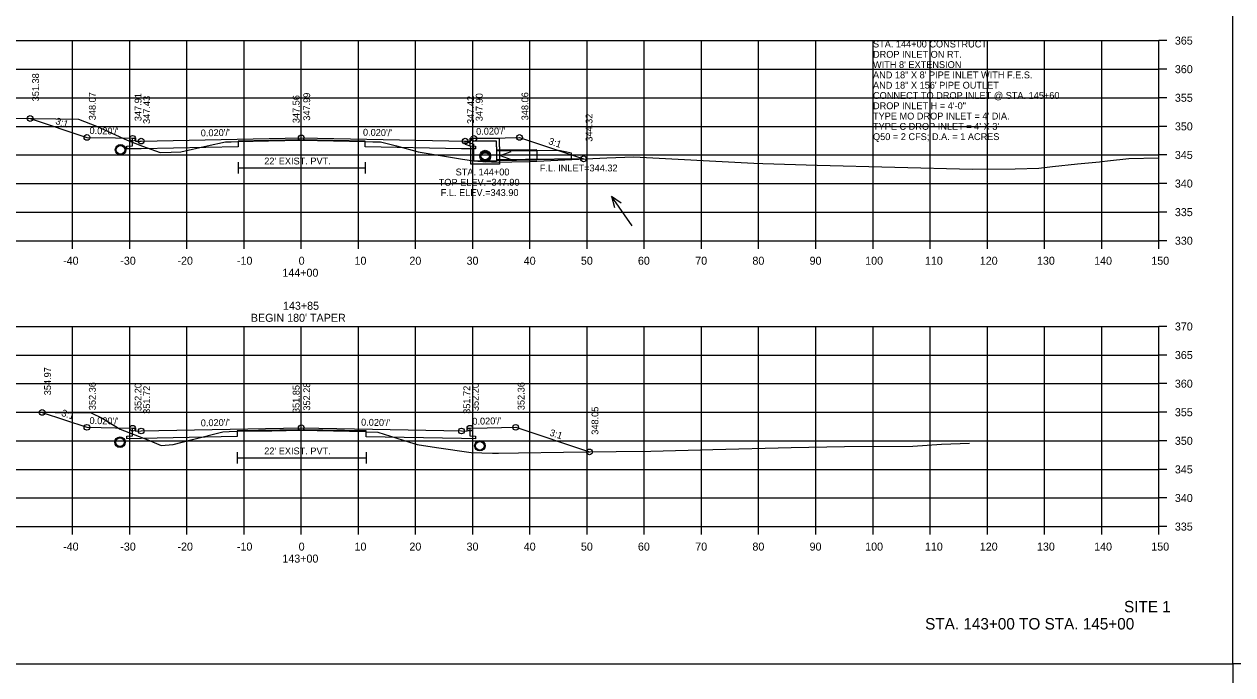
# Model space of a CAD drawing. Extents: x 1368122 to 1710785, y 373130 to 557566.
# Drawn here: x 1368640.4 to 1368851.8, y 379315.2 to 379429 of the extents above; entities that cross this region are included whole.
import ezdxf

# ---------------------------------------------------------------- set-up
doc = ezdxf.new("R2010")
doc.units = 0
for name, color, linetype in [('R_Alt Surface', 7, 'Continuous'), ('R_Axis', 7, 'Continuous'), ('R_Axis Annot', 7, 'Continuous'), ('R_Draft', 7, 'Continuous'), ('R_Exist Surface', 7, 'Continuous'), ('R_Fin Surface', 7, 'Continuous'), ('R_Grid', 7, 'Continuous'), ('R_No Plot', 7, 'Continuous'), ('R_Water', 7, 'Continuous'), ('R_Water Annot', 7, 'Continuous'), ('R_Xsect Elev', 7, 'Continuous'), ('R_Xsect Slope', 7, 'Continuous')]:
    doc.layers.add(name, color=color, linetype=linetype)

msp = doc.modelspace()

# ---------------------------------------------------------------- linework, layer by layer
at = {"layer": 'R_Alt Surface'}
for points in [[(1368718.38, 379409.02), (1368718.38, 379407.68), (1368719.38, 379407.66), (1368719.38, 379407.16), (1368716.88, 379407.21), (1368700.06, 379407.55), (1368700.06, 379408.55), (1368688.88, 379408.77), (1368677.84, 379408.55), (1368677.84, 379407.55), (1368660.88, 379407.21), (1368658.38, 379407.16), (1368658.38, 379407.66), (1368659.38, 379407.68), (1368659.38, 379409.02)], [(1368677.84, 379404.85), (1368677.84, 379402.85)], [(1368677.84, 379403.85), (1368700.06, 379403.85)], [(1368700.06, 379404.85), (1368700.06, 379402.85)], [(1368718.38, 379358.31), (1368718.38, 379356.97), (1368719.38, 379356.95), (1368719.38, 379356.45), (1368716.88, 379356.5), (1368700.24, 379356.83), (1368700.24, 379357.83), (1368688.88, 379358.06), (1368677.65, 379357.84), (1368677.65, 379356.84), (1368660.88, 379356.5), (1368658.38, 379356.45), (1368658.38, 379356.95), (1368659.38, 379356.97), (1368659.38, 379358.31)], [(1368677.65, 379354.14), (1368677.65, 379352.14)], [(1368677.65, 379353.14), (1368700.24, 379353.14)], [(1368700.24, 379354.14), (1368700.24, 379352.14)]]:
    msp.add_lwpolyline(points, dxfattribs=at)
at = {"layer": 'R_Axis'}
for p, q in [((1368838.88, 379391.11), (1368838.88, 379426.11)), ((1368840.28, 379426.11), (1368838.88, 379426.11)), ((1368840.28, 379421.11), (1368838.88, 379421.11)), ((1368840.28, 379416.11), (1368838.88, 379416.11)), ((1368840.28, 379411.11), (1368838.88, 379411.11)), ((1368840.28, 379406.11), (1368838.88, 379406.11)), ((1368840.28, 379401.11), (1368838.88, 379401.11)), ((1368840.28, 379396.11), (1368838.88, 379396.11)), ((1368538.88, 379391.11), (1368838.88, 379391.11)), ((1368648.88, 379389.71), (1368648.88, 379391.11)), ((1368658.88, 379389.71), (1368658.88, 379391.11)), ((1368668.88, 379389.71), (1368668.88, 379391.11)), ((1368678.88, 379389.71), (1368678.88, 379391.11)), ((1368688.88, 379389.71), (1368688.88, 379391.11)), ((1368698.88, 379389.71), (1368698.88, 379391.11)), ((1368708.88, 379389.71), (1368708.88, 379391.11)), ((1368718.88, 379389.71), (1368718.88, 379391.11)), ((1368728.88, 379389.71), (1368728.88, 379391.11)), ((1368738.88, 379389.71), (1368738.88, 379391.11)), ((1368748.88, 379389.71), (1368748.88, 379391.11)), ((1368758.88, 379389.71), (1368758.88, 379391.11)), ((1368768.88, 379389.71), (1368768.88, 379391.11)), ((1368778.88, 379389.71), (1368778.88, 379391.11)), ((1368788.88, 379389.71), (1368788.88, 379391.11)), ((1368798.88, 379389.71), (1368798.88, 379391.11)), ((1368808.88, 379389.71), (1368808.88, 379391.11)), ((1368818.88, 379389.71), (1368818.88, 379391.11)), ((1368828.88, 379389.71), (1368828.88, 379391.11)), ((1368838.88, 379389.71), (1368838.88, 379391.11)), ((1368840.28, 379391.11), (1368838.88, 379391.11)), ((1368838.88, 379341.11), (1368838.88, 379376.11)), ((1368840.28, 379376.11), (1368838.88, 379376.11)), ((1368840.28, 379371.11), (1368838.88, 379371.11)), ((1368840.28, 379366.11), (1368838.88, 379366.11)), ((1368840.28, 379361.11), (1368838.88, 379361.11)), ((1368840.28, 379356.11), (1368838.88, 379356.11)), ((1368840.28, 379351.11), (1368838.88, 379351.11)), ((1368840.28, 379346.11), (1368838.88, 379346.11)), ((1368538.88, 379341.11), (1368838.88, 379341.11)), ((1368648.88, 379339.71), (1368648.88, 379341.11)), ((1368658.88, 379339.71), (1368658.88, 379341.11)), ((1368668.88, 379339.71), (1368668.88, 379341.11)), ((1368678.88, 379339.71), (1368678.88, 379341.11)), ((1368688.88, 379339.71), (1368688.88, 379341.11)), ((1368698.88, 379339.71), (1368698.88, 379341.11)), ((1368708.88, 379339.71), (1368708.88, 379341.11)), ((1368718.88, 379339.71), (1368718.88, 379341.11)), ((1368728.88, 379339.71), (1368728.88, 379341.11)), ((1368738.88, 379339.71), (1368738.88, 379341.11)), ((1368748.88, 379339.71), (1368748.88, 379341.11)), ((1368758.88, 379339.71), (1368758.88, 379341.11)), ((1368768.88, 379339.71), (1368768.88, 379341.11)), ((1368778.88, 379339.71), (1368778.88, 379341.11)), ((1368788.88, 379339.71), (1368788.88, 379341.11)), ((1368798.88, 379339.71), (1368798.88, 379341.11)), ((1368808.88, 379339.71), (1368808.88, 379341.11)), ((1368818.88, 379339.71), (1368818.88, 379341.11)), ((1368828.88, 379339.71), (1368828.88, 379341.11)), ((1368838.88, 379339.71), (1368838.88, 379341.11)), ((1368840.28, 379341.11), (1368838.88, 379341.11))]:
    msp.add_line(p, q, dxfattribs=at)
at = {"layer": 'R_Exist Surface'}
for points in [[(1368634.06, 379412.59), (1368649.94, 379412.36), (1368653.05, 379411.13), (1368658.4, 379408.68), (1368661.11, 379407.66), (1368664.21, 379406.56), (1368666.12, 379406.58), (1368667.83, 379406.66), (1368672.4, 379407.68), (1368675.65, 379408.38), (1368676.64, 379408.41), (1368677.84, 379408.46), (1368683.15, 379408.56), (1368688.91, 379408.67), (1368694.49, 379408.56), (1368700.06, 379408.45), (1368701.41, 379408.42), (1368702.73, 379408.38), (1368705.53, 379407.69), (1368709.31, 379406.68), (1368717.06, 379405.4), (1368719.06, 379405.06), (1368719.74, 379405.03), (1368723.38, 379404.87), (1368725.68, 379404.92), (1368728.87, 379404.98), (1368742.33, 379405.62), (1368747.07, 379405.76), (1368768.04, 379404.69), (1368769.62, 379404.62), (1368779.12, 379404.35), (1368806.28, 379403.62), (1368813.73, 379403.71), (1368817.9, 379403.78), (1368820.3, 379404.07), (1368824.67, 379404.53), (1368828.5, 379404.93), (1368828.9, 379404.97), (1368829.87, 379405.08), (1368833.64, 379405.49), (1368838.81, 379405.63), (1368838.88, 379405.62)], [(1368639.55, 379361.11), (1368652.11, 379361.02), (1368654.03, 379360.06), (1368657.17, 379358.13), (1368662.01, 379356.26), (1368664.39, 379355.31), (1368665.07, 379355.35), (1368666.48, 379355.46), (1368669.85, 379356.36), (1368675.14, 379357.7), (1368676.26, 379357.72), (1368677.65, 379357.77), (1368683.7, 379357.88), (1368688.82, 379357.96), (1368700.14, 379357.72), (1368700.24, 379357.71), (1368702.27, 379357.61), (1368702.29, 379357.61), (1368707.82, 379355.86), (1368709.14, 379355.48), (1368712.55, 379354.96), (1368718.62, 379354.06), (1368722.3, 379353.96), (1368723.35, 379353.93), (1368726.87, 379353.99), (1368734.73, 379354.11), (1368743.96, 379354.22), (1368750.01, 379354.29), (1368760.89, 379354.61), (1368774.57, 379354.92), (1368783.89, 379355.11), (1368795.85, 379355.19), (1368800.86, 379355.52), (1368805.73, 379355.68)]]:
    msp.add_lwpolyline(points, dxfattribs=at)
for centre in [(1368657.26, 379407.02), (1368657.17, 379355.87), (1368720.11, 379355.25)]:
    msp.add_circle(centre, 0.917, dxfattribs=at)
at = {"layer": 'R_Fin Surface'}
for points in [[(1368641.46, 379412.49), (1368651.38, 379409.18), (1368656.38, 379409.08), (1368659.38, 379409.02), (1368659.88, 379409.02), (1368659.88, 379408.52), (1368660.88, 379408.54), (1368688.88, 379409.1), (1368717.55, 379408.53), (1368718.55, 379408.51), (1368718.55, 379409.01), (1368719.05, 379409.01), (1368722.05, 379409.07), (1368727.05, 379409.17), (1368738.26, 379405.43)], [(1368643.55, 379361.08), (1368651.38, 379358.47), (1368656.38, 379358.37), (1368659.38, 379358.31), (1368659.88, 379358.31), (1368659.88, 379357.81), (1368660.88, 379357.83), (1368688.88, 379358.39), (1368716.88, 379357.83), (1368717.88, 379357.81), (1368717.88, 379358.31), (1368718.38, 379358.31), (1368721.38, 379358.37), (1368726.38, 379358.47), (1368739.3, 379354.17)]]:
    msp.add_lwpolyline(points, dxfattribs=at)
at = {"layer": 'R_Grid'}
for p, q in [((1368538.88, 379426.11), (1368838.88, 379426.11)), ((1368648.88, 379391.11), (1368648.88, 379426.11)), ((1368658.88, 379391.11), (1368658.88, 379426.11)), ((1368668.88, 379391.11), (1368668.88, 379426.11)), ((1368678.88, 379391.11), (1368678.88, 379426.11)), ((1368688.88, 379391.11), (1368688.88, 379426.11)), ((1368698.88, 379391.11), (1368698.88, 379426.11)), ((1368708.88, 379391.11), (1368708.88, 379426.11)), ((1368718.88, 379391.11), (1368718.88, 379426.11)), ((1368728.88, 379391.11), (1368728.88, 379426.11)), ((1368738.88, 379391.11), (1368738.88, 379426.11)), ((1368748.88, 379391.11), (1368748.88, 379426.11)), ((1368758.88, 379391.11), (1368758.88, 379426.11)), ((1368768.88, 379391.11), (1368768.88, 379426.11)), ((1368778.88, 379391.11), (1368778.88, 379426.11)), ((1368788.88, 379391.11), (1368788.88, 379426.11)), ((1368798.88, 379391.11), (1368798.88, 379426.11)), ((1368808.88, 379391.11), (1368808.88, 379426.11)), ((1368818.88, 379391.11), (1368818.88, 379426.11)), ((1368828.88, 379391.11), (1368828.88, 379426.11)), ((1368838.88, 379391.11), (1368838.88, 379426.11)), ((1368538.88, 379421.11), (1368838.88, 379421.11)), ((1368538.88, 379416.11), (1368838.88, 379416.11)), ((1368538.88, 379411.11), (1368838.88, 379411.11)), ((1368538.88, 379406.11), (1368838.88, 379406.11)), ((1368538.88, 379401.11), (1368838.88, 379401.11)), ((1368538.88, 379396.11), (1368838.88, 379396.11)), ((1368538.88, 379391.11), (1368838.88, 379391.11)), ((1368538.88, 379376.11), (1368838.88, 379376.11)), ((1368648.88, 379341.11), (1368648.88, 379376.11)), ((1368658.88, 379341.11), (1368658.88, 379376.11)), ((1368668.88, 379341.11), (1368668.88, 379376.11)), ((1368678.88, 379341.11), (1368678.88, 379376.11)), ((1368688.88, 379341.11), (1368688.88, 379376.11)), ((1368698.88, 379341.11), (1368698.88, 379376.11)), ((1368708.88, 379341.11), (1368708.88, 379376.11)), ((1368718.88, 379341.11), (1368718.88, 379376.11)), ((1368728.88, 379341.11), (1368728.88, 379376.11)), ((1368738.88, 379341.11), (1368738.88, 379376.11)), ((1368748.88, 379341.11), (1368748.88, 379376.11)), ((1368758.88, 379341.11), (1368758.88, 379376.11)), ((1368768.88, 379341.11), (1368768.88, 379376.11)), ((1368778.88, 379341.11), (1368778.88, 379376.11)), ((1368788.88, 379341.11), (1368788.88, 379376.11)), ((1368798.88, 379341.11), (1368798.88, 379376.11)), ((1368808.88, 379341.11), (1368808.88, 379376.11)), ((1368818.88, 379341.11), (1368818.88, 379376.11)), ((1368828.88, 379341.11), (1368828.88, 379376.11)), ((1368838.88, 379341.11), (1368838.88, 379376.11)), ((1368538.88, 379371.11), (1368838.88, 379371.11)), ((1368538.88, 379366.11), (1368838.88, 379366.11)), ((1368538.88, 379361.11), (1368838.88, 379361.11)), ((1368538.88, 379356.11), (1368838.88, 379356.11)), ((1368538.88, 379351.11), (1368838.88, 379351.11)), ((1368538.88, 379346.11), (1368838.88, 379346.11)), ((1368538.88, 379341.11), (1368838.88, 379341.11))]:
    msp.add_line(p, q, dxfattribs=at)
at = {"layer": 'R_No Plot'}
for p, q in [((1368730.07, 379407.01), (1368723.05, 379406.93)), ((1368730.09, 379405.17), (1368723.05, 379405.09)), ((1368518.48, 379317.13), (1368851.81, 379317.13))]:
    msp.add_line(p, q, dxfattribs=at)
for points in [[(1368851.81, 379530.47), (1369185.15, 379530.47), (1369185.15, 379317.13), (1368851.81, 379317.13)], [(1368518.47, 379317.13), (1368851.81, 379317.13), (1368851.81, 379103.79), (1368518.47, 379103.79)]]:
    msp.add_lwpolyline(points, close=True, dxfattribs=at)
for centre, radius in [((1368641.46, 379412.49), 0.5), ((1368651.38, 379409.18), 0.5), ((1368659.38, 379409.02), 0.5), ((1368688.88, 379409.1), 0.5), ((1368719.05, 379409.01), 0.5), ((1368727.05, 379409.17), 0.5), ((1368660.88, 379408.54), 0.5), ((1368717.55, 379408.53), 0.5), ((1368721.05, 379406.01), 0.917), ((1368721.05, 379405.76), 0.917), ((1368738.26, 379405.43), 0.5), ((1368643.55, 379361.08), 0.5), ((1368651.38, 379358.47), 0.5), ((1368659.38, 379358.31), 0.5), ((1368688.88, 379358.39), 0.5), ((1368718.38, 379358.31), 0.5), ((1368726.38, 379358.47), 0.5), ((1368660.88, 379357.83), 0.5), ((1368716.88, 379357.83), 0.5), ((1368739.3, 379354.17), 0.5)]:
    msp.add_circle(centre, radius, dxfattribs=at)
at = {"layer": 'R_Water'}
for p, q in [((1368717.55, 379408.53), (1368719.05, 379408.01)), ((1368717.55, 379408), (1368718.55, 379407.65)), ((1368718.55, 379407.51), (1368718.55, 379407.65)), ((1368718.71, 379408.84), (1368718.8, 379409.01)), ((1368718.71, 379408.84), (1368719.05, 379408.51)), ((1368723.55, 379409.01), (1368718.8, 379409.01)), ((1368723.05, 379408.51), (1368719.05, 379408.51)), ((1368719.05, 379407.51), (1368719.05, 379408.01)), ((1368723.05, 379407.51), (1368723.05, 379408.51)), ((1368723.55, 379407.51), (1368723.55, 379409.01)), ((1368730.07, 379406.84), (1368723.05, 379406.76)), ((1368738.26, 379405.43), (1368723.05, 379405.26))]:
    msp.add_line(p, q, dxfattribs=at)
for points in [[(1368717.55, 379408), (1368717.55, 379408.53)], [(1368723.55, 379407.51), (1368723.55, 379404.51), (1368721.05, 379404.51), (1368718.55, 379404.51), (1368718.55, 379407.51)], [(1368723.05, 379407.51), (1368723.05, 379405.01), (1368721.05, 379405.01), (1368719.05, 379405.01), (1368719.05, 379407.51)]]:
    msp.add_lwpolyline(points, dxfattribs=at)
msp.add_lwpolyline([(1368730.07, 379406.84), (1368730.09, 379405.34), (1368736.17, 379405.41), (1368736.16, 379406.45), (1368733.9, 379406.88)], close=True, dxfattribs=at)
for centre in [(1368657.26, 379407.02), (1368721.05, 379406.01), (1368721.05, 379405.76), (1368657.17, 379355.87), (1368720.11, 379355.25)]:
    msp.add_circle(centre, 0.75, dxfattribs=at)
at = {"layer": 'R_Water Annot'}
for p, q in [((1368723.67, 379406.01), (1368725.59, 379406.74)), ((1368729.96, 379406.08), (1368723.67, 379406.01)), ((1368723.67, 379406.01), (1368725.6, 379405.34)), ((1368746.74, 379393.74), (1368743.15, 379398.9)), ((1368743.15, 379398.9), (1368744.82, 379397.72)), ((1368743.15, 379398.9), (1368743.67, 379396.92))]:
    msp.add_line(p, q, dxfattribs=at)
at = {"layer": 'R_Xsect Elev'}
for p, q in [((1368688.88, 379408.67), (1368688.88, 379418.67)), ((1368688.88, 379357.96), (1368688.88, 379367.96))]:
    msp.add_line(p, q, dxfattribs=at)

# ---------------------------------------------------------------- texts
at = {"layer": 'R_Axis Annot'}
for s, p in [('365', (1368841.68, 379425.41)), ('360', (1368841.68, 379420.41)), ('355', (1368841.68, 379415.41)), ('350', (1368841.68, 379410.41)), ('345', (1368841.68, 379405.41)), ('340', (1368841.68, 379400.41)), ('335', (1368841.68, 379395.41)), ('330', (1368841.68, 379390.41)), ('-40', (1368647.22, 379386.91)), ('-30', (1368657.22, 379386.91)), ('-20', (1368667.22, 379386.91)), ('-10', (1368677.62, 379386.91)), ('0', (1368688.42, 379386.91)), ('10', (1368698.19, 379386.91)), ('20', (1368707.79, 379386.91)), ('30', (1368717.79, 379386.91)), ('40', (1368727.79, 379386.91)), ('50', (1368737.79, 379386.91)), ('60', (1368747.76, 379386.91)), ('70', (1368757.79, 379386.91)), ('80', (1368767.79, 379386.91)), ('90', (1368777.79, 379386.91)), ('100', (1368787.51, 379386.91)), ('110', (1368797.96, 379386.91)), ('120', (1368807.56, 379386.91)), ('130', (1368817.56, 379386.91)), ('140', (1368827.56, 379386.91)), ('150', (1368837.56, 379386.91)), ('144+00', (1368685.57, 379384.81)), ('143+85', (1368685.68, 379379.03)), ("BEGIN 180' TAPER", (1368680.06, 379376.93)), ('370', (1368841.68, 379375.41)), ('365', (1368841.68, 379370.41)), ('360', (1368841.68, 379365.41)), ('355', (1368841.68, 379360.41)), ('350', (1368841.68, 379355.41)), ('345', (1368841.68, 379350.41)), ('340', (1368841.68, 379345.41)), ('335', (1368841.68, 379340.41)), ('-40', (1368647.22, 379336.91)), ('-30', (1368657.22, 379336.91)), ('-20', (1368667.22, 379336.91)), ('-10', (1368677.62, 379336.91)), ('0', (1368688.42, 379336.91)), ('10', (1368698.19, 379336.91)), ('20', (1368707.79, 379336.91)), ('30', (1368717.79, 379336.91)), ('40', (1368727.79, 379336.91)), ('50', (1368737.79, 379336.91)), ('60', (1368747.76, 379336.91)), ('70', (1368757.79, 379336.91)), ('80', (1368767.79, 379336.91)), ('90', (1368777.79, 379336.91)), ('100', (1368787.51, 379336.91)), ('110', (1368797.96, 379336.91)), ('120', (1368807.56, 379336.91)), ('130', (1368817.56, 379336.91)), ('140', (1368827.56, 379336.91)), ('150', (1368837.56, 379336.91)), ('143+00', (1368685.57, 379334.81))]:
    msp.add_text(s, height=1.4, dxfattribs=at).set_placement(p)
at = {"layer": 'R_Draft'}
for s, p in [('SITE 1', (1368832.79, 379326.11)), ('STA. 143+00 TO STA. 145+00', (1368798, 379323.11))]:
    msp.add_text(s, height=2, dxfattribs=at).set_placement(p)
at = {"layer": 'R_Water'}
for p in [(1368682.4, 379404.45), (1368682.4, 379353.74)]:
    msp.add_text("22' EXIST. PVT.", height=1.2, dxfattribs=at).set_placement(p)
at = {"layer": 'R_Water Annot'}
for s, p in [('STA. 144+00 CONSTRUCT', (1368788.88, 379424.91)), ('DROP INLET ON RT.', (1368788.88, 379423.11)), ("WITH 8' EXTENSION", (1368788.88, 379421.31)), ('AND 18" X 8\' PIPE INLET WITH F.E.S.', (1368788.88, 379419.51)), ('AND 18" X 156\' PIPE OUTLET', (1368788.88, 379417.71)), ('CONNECT TO DROP INLET @ STA. 145+60', (1368788.88, 379415.91)), ('DROP INLET H = 4\'-0"', (1368788.88, 379414.11)), ("TYPE MO DROP INLET = 4' DIA.", (1368788.88, 379412.31)), ("TYPE C DROP INLET = 4' X 3'", (1368788.88, 379410.51)), ('Q50 = 2 CFS; D.A. = 1 ACRES', (1368788.88, 379408.71)), ('STA. 144+00', (1368715.88, 379402.53)), ('F.L. INLET=344.32', (1368730.6, 379403.23)), ('TOP ELEV.=347.90', (1368712.92, 379400.73)), ('F.L. ELEV.=343.90', (1368713.27, 379398.93))]:
    msp.add_text(s, height=1.2, dxfattribs=at).set_placement(p)
at = {"layer": 'R_Xsect Elev'}
for s, p in [('351.38', (1368643.01, 379415.49)), ('348.07', (1368652.93, 379412.18)), ('347.91', (1368660.93, 379412.02)), ('347.43', (1368662.43, 379411.54)), ('347.56', (1368688.58, 379411.67)), ('347.99', (1368690.43, 379412.1)), ('347.42', (1368719.1, 379411.53)), ('347.90', (1368720.6, 379412.01)), ('348.06', (1368728.6, 379412.17)), ('344.32', (1368739.81, 379408.43)), ('354.97', (1368645.1, 379364.08)), ('352.36', (1368652.93, 379361.47)), ('352.20', (1368660.93, 379361.31)), ('351.72', (1368662.43, 379360.83)), ('351.85', (1368688.58, 379360.96)), ('352.28', (1368690.43, 379361.39)), ('351.72', (1368718.43, 379360.83)), ('352.20', (1368719.93, 379361.31)), ('352.36', (1368727.93, 379361.47)), ('348.05', (1368740.85, 379357.17))]:
    msp.add_text(s, height=1.2, rotation=90, dxfattribs=at).set_placement(p)
at = {"layer": 'R_Xsect Slope'}
for s, rotation, p in [('3:1', 341.5668, (1368645.79, 379411.57)), ("0.020'/'", 358.8542, (1368651.83, 379409.77)), ("0.020'/'", 1.1458, (1368671.31, 379409.35)), ("0.020'/'", 358.8542, (1368699.66, 379409.49)), ("0.020'/'", 1.1458, (1368719.47, 379409.62)), ('3:1', 341.5651, (1368732.02, 379408.04)), ('3:1', 341.5668, (1368646.83, 379360.51)), ("0.020'/'", 358.8542, (1368651.83, 379359.06)), ("0.020'/'", 1.1458, (1368671.31, 379358.64)), ("0.020'/'", 358.8542, (1368699.33, 379358.78)), ("0.020'/'", 1.1458, (1368718.81, 379358.92)), ('3:1', 341.5651, (1368732.21, 379357.06))]:
    msp.add_text(s, height=1.2, rotation=rotation, dxfattribs=at).set_placement(p)

doc.saveas('drawing.dxf')
